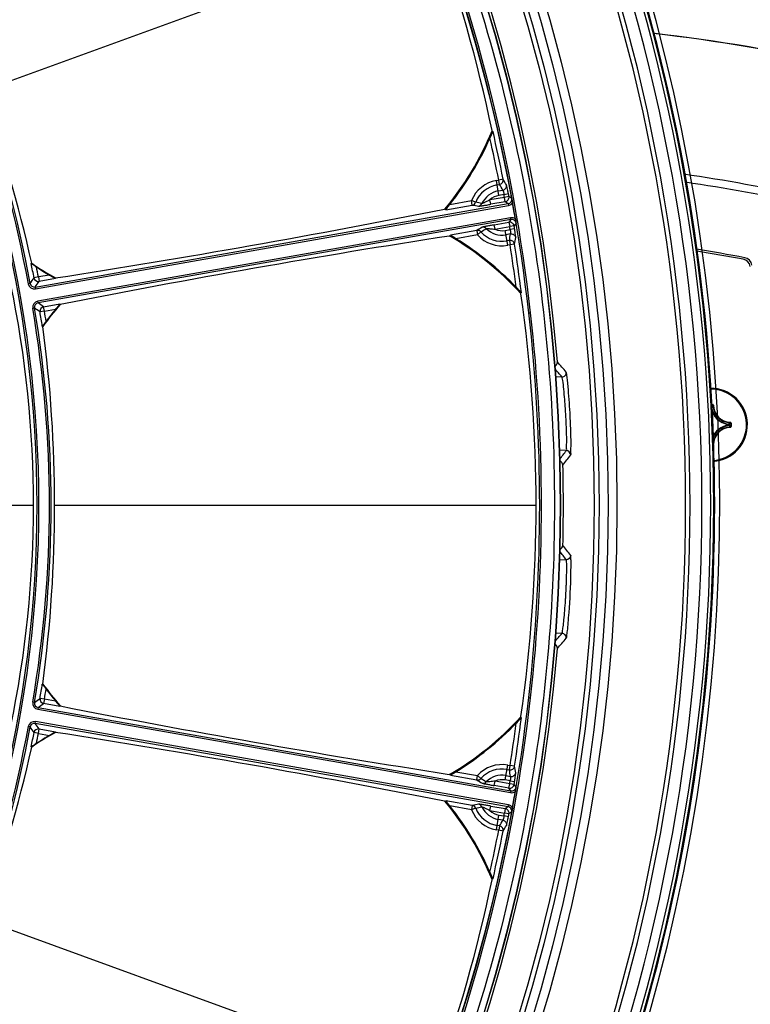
# Model space of a CAD drawing. Header units: millimetres. Extents: x 0 to 420, y -341 to 792.
# Tile 318 of 325: x 386 to 400, y 216 to 234. Entities that reach past the tile are written whole.
import ezdxf

# ---------------------------------------------------------------- set-up
doc = ezdxf.new("R2010")
doc.units = ezdxf.units.MM
doc.header["$LTSCALE"] = 23.1
doc.layers.get('0').update_dxf_attribs({"linetype": 'CONTINUOUS'})
doc.layers.add('AXES', color=7, linetype='CONTINUOUS')
doc.layers.add('DIM_PILOTEES', color=7, linetype='CONTINUOUS')
doc.styles.get("Standard").update_dxf_attribs({"font": 'txt', "width": 0.7})
doc.styles.add('TEXTSTYLE_4', font='txt')
doc.dimstyles.new('DIMSTYLE_3', dxfattribs={"dimtxt": 2.5, "dimasz": 3.5, "dimexe": 2, "dimexo": 0, "dimtad": 1, "dimdec": 0, "dimlfac": 5.882353, "dimdsep": 46, "dimtxsty": 'Standard', "dimblk": '_FILLED', "dimblk1": '_FILLED', "dimblk2": '_FILLED', "dimcen": 0.09, "dimazin": 2, "dimtp": 0.8, "dimtm": 0.8, "dimtfac": 1, "dimtdec": 0, "dimtofl": 0, "dimtmove": 0, "dimatfit": 3, "dimldrblk": '_FILLED', "dimfxl": 0, "dimtolj": 1, "dimarcsym": 0})
doc.dimstyles.new('DIMSTYLE_5', dxfattribs={"dimtxt": 2.5, "dimasz": 3.5, "dimexe": 2, "dimexo": 0, "dimtad": 1, "dimdec": 0, "dimlfac": 5.882353, "dimdsep": 46, "dimtxsty": 'Standard', "dimblk": '_FILLED', "dimblk1": '_FILLED', "dimblk2": '_FILLED', "dimcen": 0.09, "dimazin": 2, "dimtp": 0.8, "dimtm": 0.8, "dimtfac": 1, "dimtdec": 0, "dimtmove": 0, "dimatfit": 2, "dimldrblk": '_FILLED', "dimfxl": 0, "dimtolj": 1, "dimarcsym": 0})

# ---------------------------------------------------------------- blocks, each defined once
blk = doc.blocks.new('_FILLED')
at = {"color": 0, "linetype": 'ByBlock'}
blk.add_solid([(0, 0), (-1, 0.1429), (-1, -0.1429)], dxfattribs=at)
blk = doc.blocks.new('*D9')
at = {"layer": 'DIM_PILOTEES', "color": 2, "linetype": 'Continuous'}
for p, q in [((322.755, 216.718), (322.755, 271.478)), ((404.884, 216.276), (404.884, 271.478)), ((322.755, 269.478), (363.82, 269.478)), ((404.884, 269.478), (363.82, 269.478))]:
    blk.add_line(p, q, dxfattribs=at)
at = {"layer": 'DIM_PILOTEES', "color": 2, "linetype": 'Continuous', "xscale": 3.5, "yscale": 3.5, "zscale": 3.5, "rotation": 180}
blk.add_blockref('_FILLED', (322.755, 269.478), dxfattribs=at)
at = {"layer": 'DIM_PILOTEES', "color": 2, "linetype": 'Continuous', "xscale": 3.5, "yscale": 3.5, "zscale": 3.5}
blk.add_blockref('_FILLED', (404.884, 269.478), dxfattribs=at)
at = {"layer": 'DIM_PILOTEES', "color": 2, "linetype": 'Continuous', "insert": (363.82, 272.603), "char_height": 2.5, "width": 8.57143, "attachment_point": 2, "line_spacing_factor": 0.9}
blk.add_mtext('{\\ftxt;\\W0.0001;\\H0.0001;\\~}{\\ftxt;\\W2.2857142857;\\H2.5; }{\\ftxt;\\W0.0001;\\H0.0001;\\~}', dxfattribs=at)
blk = doc.blocks.new('*D10')
at = {"layer": 'DIM_PILOTEES', "color": 2, "linetype": 'Continuous'}
for p, q in [((363.805, 225.178), (394.111, 263.644)), ((385.898, 253.221), (363.805, 225.178)), ((341.711, 197.135), (363.805, 225.178))]:
    blk.add_line(p, q, dxfattribs=at)
at = {"layer": 'DIM_PILOTEES', "color": 2, "linetype": 'Continuous', "xscale": 3.5, "yscale": 3.5, "zscale": 3.5}
for p, rotation in [((385.898, 253.221), 51.7666965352), ((341.711, 197.135), 231.7666965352)]:
    blk.add_blockref('_FILLED', p, dxfattribs=dict(at, rotation=rotation))
at = {"layer": 'DIM_PILOTEES', "color": 2, "linetype": 'Continuous', "insert": (385.947, 258.331), "char_height": 2.5, "width": 13.83929, "attachment_point": 1, "rotation": 51.7667, "line_spacing_factor": 0.9, "style": 'TEXTSTYLE_4'}
blk.add_mtext('{\\ftxt;\\W0.0001;\\H0.0001;\\~}{\\ftxt;\\W1.3333333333;\\H2.5; }{\\ftxt;\\W0.0001;\\H0.0001;\\~}{\\ftxt;\\W0.0001;\\H0.0001;\\~}{\\ftxt;\\W2.3571428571;\\H2.5; }{\\ftxt;\\W0.0001;\\H0.0001;\\~}', dxfattribs=at)

msp = doc.modelspace()

# ---------------------------------------------------------------- linework, layer by layer
at = {"color": 7, "linetype": 'Continuous'}
for p, q in [((385.4555, 233.0581), (394.0679, 236.1927)), ((395.1757, 232.2928), (395.1902, 232.2915)), ((395.254, 231.3593), (395.2989, 231.3672)), ((395.304, 231.0759), (395.254, 231.3593)), ((395.3823, 231.3836), (395.2989, 231.3672)), ((395.3136, 231.2838), (395.2989, 231.3672)), ((395.2687, 231.2759), (395.3136, 231.2838)), ((395.2893, 231.1592), (395.3781, 231.1749)), ((394.37, 230.9032), (394.7815, 230.9758)), ((394.7963, 230.8921), (394.7815, 230.9758)), ((394.8601, 230.9442), (394.7815, 230.9758)), ((395.41, 231.0385), (395.131, 230.9893)), ((395.1458, 230.9056), (395.131, 230.9893)), ((395.4247, 230.9548), (395.1458, 230.9056)), ((395.3998, 231.0928), (395.304, 231.0759)), ((395.3998, 231.0928), (395.4833, 231.1084)), ((395.4935, 231.0539), (395.41, 231.0385)), ((395.4247, 230.9548), (395.41, 231.0385)), ((395.4773, 230.9182), (395.4247, 230.9548)), ((395.5461, 231.0173), (395.4935, 231.0539)), ((386.4772, 229.3313), (395.4773, 230.9182)), ((386.4831, 229.2978), (395.4832, 230.8848)), ((394.2855, 230.8161), (394.2682, 230.813)), ((394.2929, 230.8034), (394.2855, 230.8161)), ((394.2929, 230.8034), (394.7963, 230.8921)), ((395.4773, 230.9182), (395.4832, 230.8848)), ((395.5247, 230.6497), (386.5245, 229.0628)), ((395.5306, 230.6163), (386.5304, 229.0293)), ((395.2147, 230.5147), (395.4936, 230.5639)), ((395.5306, 230.6163), (395.4936, 230.5639)), ((395.4936, 230.5639), (395.5084, 230.4803)), ((395.5306, 230.6163), (395.5247, 230.6497)), ((394.8816, 230.4079), (394.3783, 230.3191)), ((394.8816, 230.4079), (394.8964, 230.3242)), ((394.9594, 230.3807), (394.8964, 230.3242)), ((395.2295, 230.4311), (395.2147, 230.5147)), ((395.2295, 230.4311), (395.5084, 230.4803)), ((395.4216, 230.4089), (395.5174, 230.4258)), ((395.4716, 230.1255), (395.4216, 230.4089)), ((395.5922, 230.4943), (395.5084, 230.4803)), ((395.6013, 230.4396), (395.5174, 230.4258)), ((395.6291, 230.5467), (395.5922, 230.4943)), ((394.3583, 230.3016), (394.3756, 230.3046)), ((394.3756, 230.3046), (394.3783, 230.3191)), ((394.8964, 230.3242), (394.4849, 230.2516)), ((395.5251, 230.3411), (395.4363, 230.3255)), ((395.5018, 230.2168), (395.4569, 230.2089)), ((395.5018, 230.2168), (395.5165, 230.1334)), ((395.5165, 230.1334), (395.4716, 230.1255)), ((395.6004, 230.1465), (395.5165, 230.1334)), ((386.4014, 229.7769), (386.4102, 229.7827)), ((386.5369, 229.522), (386.4533, 229.5065)), ((386.7506, 229.5597), (386.5369, 229.522)), ((386.5369, 229.522), (386.5516, 229.4384)), ((386.8626, 229.4932), (386.5516, 229.4384)), ((386.8622, 229.4937), (386.8626, 229.4932)), ((386.8643, 229.5034), (386.8626, 229.4932)), ((386.3788, 229.3998), (386.3454, 229.3937)), ((386.4772, 229.3313), (386.4831, 229.2978)), ((386.5304, 229.0293), (386.5245, 229.0628)), ((395.7305, 229.2276), (395.7173, 229.2215)), ((386.4614, 228.9313), (386.428, 228.9256)), ((386.6518, 228.8705), (386.568, 228.8565)), ((386.637, 228.9541), (386.948, 229.009)), ((386.6518, 228.8705), (386.637, 228.9541)), ((386.6518, 228.8705), (386.8655, 228.9081)), ((386.948, 229.009), (386.9531, 229)), ((395.8711, 228.8394), (395.9049, 228.8426)), ((386.6122, 228.5851), (386.6116, 228.5847)), ((386.6219, 228.5822), (386.6116, 228.5847)), ((396.503, 227.6197), (396.3737, 227.6152)), ((399.3681, 227.0981), (399.3681, 227.0896)), ((399.385, 227.0816), (399.3766, 227.0814)), ((399.6796, 226.7146), (399.6804, 226.7231)), ((399.6796, 226.7146), (399.6796, 226.701)), ((399.6796, 226.7146), (399.6881, 226.7146)), ((399.6796, 226.701), (399.6804, 226.6925)), ((399.6796, 226.701), (399.6881, 226.701)), ((399.6881, 226.7146), (399.6881, 226.701)), ((399.7084, 226.7582), (399.7082, 226.7497)), ((399.7084, 226.6574), (399.7082, 226.6659)), ((399.7165, 226.7413), (399.7165, 226.6743)), ((399.7249, 226.7413), (399.7165, 226.7413)), ((399.7249, 226.6743), (399.7165, 226.6743)), ((399.7249, 226.7413), (399.7249, 226.6743)), ((399.385, 226.334), (399.3766, 226.3342)), ((396.5866, 226.218), (396.4503, 226.2227)), ((377.5742, 225.1778), (386.4445, 225.1778)), ((386.8451, 225.1778), (396.0101, 225.1778)), ((396.5866, 224.1376), (396.4503, 224.1329)), ((396.503, 222.7359), (396.3737, 222.7404)), ((386.6116, 221.771), (386.6219, 221.7734)), ((386.4614, 221.4243), (386.428, 221.4301)), ((386.6518, 221.4852), (386.568, 221.4992)), ((386.6518, 221.4852), (386.637, 221.4015)), ((386.948, 221.3467), (386.637, 221.4015)), ((386.8655, 221.4475), (386.6518, 221.4852)), ((395.8715, 221.5166), (395.9053, 221.5133)), ((386.5304, 221.3263), (386.5245, 221.2929)), ((386.5245, 221.2929), (395.5247, 219.7059)), ((386.5304, 221.3263), (395.5306, 219.7393)), ((386.9478, 221.3473), (386.948, 221.3467)), ((386.9531, 221.3557), (386.948, 221.3467)), ((386.4772, 221.0243), (386.4831, 221.0578)), ((395.4773, 219.4374), (386.4772, 221.0243)), ((395.4832, 219.4708), (386.4831, 221.0578)), ((395.7173, 221.1342), (395.7305, 221.128)), ((386.3788, 220.9558), (386.3454, 220.9619)), ((386.5369, 220.8336), (386.4533, 220.8491)), ((386.5369, 220.8336), (386.5516, 220.9173)), ((386.5369, 220.8336), (386.7506, 220.7959)), ((386.5516, 220.9173), (386.8626, 220.8624)), ((386.8626, 220.8624), (386.8643, 220.8522)), ((386.4021, 220.5789), (386.4014, 220.5788)), ((386.4102, 220.5729), (386.4014, 220.5788)), ((394.4849, 220.104), (394.8964, 220.0314)), ((395.4216, 219.9467), (395.4716, 220.2301)), ((395.4569, 220.1468), (395.5018, 220.1388)), ((395.4716, 220.2301), (395.5165, 220.2222)), ((395.5018, 220.1388), (395.5165, 220.2222)), ((395.6004, 220.2091), (395.5165, 220.2222)), ((394.3756, 220.051), (394.3583, 220.054)), ((394.3783, 220.0365), (394.3756, 220.051)), ((394.3783, 220.0365), (394.8816, 219.9477)), ((394.8816, 219.9477), (394.8964, 220.0314)), ((394.9594, 219.9749), (394.8964, 220.0314)), ((395.2147, 219.8409), (395.2295, 219.9245)), ((395.5084, 219.8754), (395.2295, 219.9245)), ((395.5174, 219.9298), (395.4216, 219.9467)), ((395.4363, 220.0301), (395.5251, 220.0145)), ((395.4936, 219.7917), (395.5084, 219.8754)), ((395.5922, 219.8613), (395.5084, 219.8754)), ((395.5174, 219.9298), (395.6013, 219.916)), ((395.4936, 219.7917), (395.2147, 219.8409)), ((395.5306, 219.7393), (395.4936, 219.7917)), ((395.5306, 219.7393), (395.5247, 219.7059)), ((395.6291, 219.8089), (395.5922, 219.8613)), ((394.2682, 219.5426), (394.2855, 219.5395)), ((394.2855, 219.5395), (394.2929, 219.5523)), ((394.7963, 219.4635), (394.2929, 219.5523)), ((394.7815, 219.3798), (394.37, 219.4524)), ((394.7963, 219.4635), (394.7815, 219.3798)), ((394.8601, 219.4114), (394.7815, 219.3798)), ((395.131, 219.3663), (395.1458, 219.45)), ((395.131, 219.3663), (395.41, 219.3172)), ((395.1458, 219.45), (395.4247, 219.4008)), ((395.4247, 219.4008), (395.41, 219.3172)), ((395.4935, 219.3017), (395.41, 219.3172)), ((395.4773, 219.4374), (395.4247, 219.4008)), ((395.4773, 219.4374), (395.4832, 219.4708)), ((395.5461, 219.3383), (395.4935, 219.3017)), ((395.254, 218.9964), (395.304, 219.2798)), ((395.3781, 219.1807), (395.2893, 219.1964)), ((395.304, 219.2798), (395.3998, 219.2629)), ((395.4833, 219.2472), (395.3998, 219.2629)), ((395.2989, 218.9884), (395.254, 218.9964)), ((395.3136, 219.0718), (395.2687, 219.0797)), ((395.3136, 219.0718), (395.2989, 218.9884)), ((395.3823, 218.9721), (395.2989, 218.9884)), ((395.1902, 218.0641), (395.1757, 218.0628)), ((385.4555, 217.2975), (394.0679, 214.1629))]:
    msp.add_line(p, q, dxfattribs=at)
for radius in [33.745, 33.575, 33.405, 33.3124, 32.6694, 32.6636]:
    msp.add_circle((363.8046, 225.1778), radius, dxfattribs=at)
for centre, radius, start, end in [((363.8046, 225.1778), 32.725, 4.77875, 171.54338), ((363.8046, 225.1778), 32.2752, 10.42227, 29.57773), ((363.8046, 225.1778), 35.5875, 335.35938, 24.64062), ((363.8046, 225.1778), 35.5904, 335.36063, 24.63937), ((367.725, 226.6047), 28.0335, 11.74685, 28.25315), ((363.9263, 225.1778), 34.9302, 337.91083, 22.08917), ((363.937, 225.1778), 35.0045, 337.90688, 22.09316), ((363.95, 225.1778), 35.2156, 338.04619, 21.95385), ((363.9279, 225.1778), 35.4076, 338.05523, 21.94477), ((363.6571, 225.18), 32.4212, 6.48083, 21.88537), ((363.6669, 225.1798), 32.4454, 6.48167, 21.88887), ((364.4946, 225.4289), 22.2076, 10.28428, 29.71572), ((364.4946, 225.4289), 22.2416, 10.28428, 29.71572), ((360.9526, 224.1398), 26.0755, 12.49809, 27.50191), ((363.8046, 225.1778), 35.6047, 343.07562, 16.92438), ((363.8046, 225.1778), 35.605, 343.07562, 16.92438), ((394.4046, 200.6132), 33.7658, 77.21521, 83.48911), ((394.4046, 200.6132), 33.7637, 77.21521, 83.48321), ((389.6838, 234.597), 5.95, 320.49909, 337.35011), ((389.6838, 234.597), 5.9558, 320.59183, 337.23876), ((363.8046, 225.1778), 32.1678, 12.77855, 12.81359), ((363.8046, 225.1778), 32.1816, 11.11827, 12.77068), ((389.6838, 234.597), 5.967, 321.75389, 335.92991), ((363.8046, 225.1778), 32.0967, 11.11827, 12.57054), ((395.3628, 230.7424), 0.6264, 100, 158.12187), ((362.0344, 211.5843), 38.7826, 30.51102, 30.69843), ((394.4046, 200.6132), 31.1781, 77.4776, 81.85133), ((394.4046, 200.6132), 31.0326, 77.4776, 81.75969), ((395.3628, 230.7424), 0.5417, 100, 158.12187), ((395.3628, 230.7424), 0.4233, 100, 155.42459), ((362.0624, 211.5043), 38.6894, 30.55888, 30.7463), ((394.7812, 230.9757), 0.0849, 280.20528, 338.2588), ((392.2506, 218.7607), 12.4599, 77.3565, 77.91084), ((395.3628, 230.7424), 0.3386, 100, 133.18644), ((363.8046, 225.1778), 32.1441, 10.50516, 10.60362), ((395.4098, 231.0385), 0.0851, 280.06906, 10.43599), ((395.4627, 231.0019), 0.0849, 279.95929, 10.46493), ((363.8046, 225.1778), 32.2291, 10.50516, 10.60362), ((363.8046, 225.1778), 32.2749, 10.27772, 10.42227), ((363.8046, 225.1778), 32.2749, 9.72264, 10.27736), ((363.8046, 225.1778), 22.7074, 345.60357, 14.39643), ((363.8046, 225.1778), 22.7425, 345.60357, 14.39643), ((358.2995, 412.5754), 185.2871, 278.868392, 281.193557), ((399.9571, 258.3563), 27.9449, 259.35764, 259.60647), ((394.9005, 230.9535), 0.0849, 280.20349, 335.58312), ((395.5083, 230.4801), 0.0851, 9.56401, 99.93094), ((395.5454, 230.5326), 0.1189, 53.60499, 100.00932), ((395.5454, 230.5327), 0.0849, 9.53115, 100.04443), ((363.8046, 225.1778), 32.2749, 9.57773, 9.72229), ((409.1237, 206.3664), 27.9433, 120.39352, 120.64236), ((394.8961, 230.3242), 0.0849, 41.7412, 99.79473), ((388.3401, 240.9372), 12.4601, 302.08916, 302.64349), ((395.3628, 230.7424), 0.5417, 221.87813, 280), ((395.0006, 230.3859), 0.0849, 44.41689, 99.79651), ((395.3628, 230.7424), 0.4233, 224.57541, 280), ((395.3628, 230.7424), 0.3386, 246.81356, 280), ((363.8046, 225.1778), 32.1441, 9.39638, 9.49484), ((363.8046, 225.1778), 32.2291, 9.39638, 9.49484), ((422.7252, 47.1988), 185.2871, 98.806443, 101.131608), ((391.3446, 225.1778), 5.95, 42.64989, 59.50091), ((391.3446, 225.1778), 5.9558, 42.76124, 59.40817), ((391.3446, 225.1778), 5.967, 44.07009, 58.24611), ((395.3628, 230.7424), 0.6264, 221.87813, 280), ((357.4909, 237.4308), 38.6894, 349.2537, 349.44112), ((357.4919, 237.3461), 38.7826, 349.30157, 349.48898), ((363.8046, 225.1778), 32.0967, 7.42946, 8.88173), ((363.8046, 225.1778), 32.1816, 7.22932, 8.88173), ((394.4046, 200.6132), 29.8022, 79.21484, 81.00717), ((394.4046, 200.6132), 29.7682, 79.26081, 80.98923), ((399.9199, 229.693), 0.17, 9.33303, 79.26081), ((399.9496, 229.722), 0.17, 9.34264, 79.21484), ((364.4946, 225.4289), 22.3341, 10.51962, 11.22583), ((389.6838, 234.597), 5.8219, 235.7858, 241.03449), ((364.4946, 225.4289), 22.4191, 10.51962, 11.01914), ((389.6838, 234.597), 5.8291, 236.89797, 239.78852), ((334.6377, 265.5849), 63.1388, 325.032981, 325.151107), ((386.5369, 229.5221), 0.0851, 190.58703, 279.93259), ((334.3684, 265.6258), 63.5029, 325.142199, 325.259869), ((365.8124, 225.1778), 20.6321, 348.18761, 11.81239), ((386.4624, 229.4149), 0.1189, 190.27528, 280.009), ((386.4624, 229.4149), 0.0849, 190.24355, 280.04072), ((386.5452, 228.9456), 0.1189, 99.991, 189.72473), ((363.8046, 225.1778), 32.1678, 7.18641, 7.22145), ((367.9766, 225.1778), 28.0335, 351.74685, 8.25315), ((364.5389, 225.1778), 22.2076, 350.28428, 9.71572), ((386.5451, 228.9457), 0.0849, 99.95927, 189.75645), ((350.2168, 177.2319), 63.1388, 54.848893, 54.967019), ((364.5389, 225.1778), 22.2416, 350.28428, 9.71572), ((349.9777, 177.1013), 63.5029, 54.740131, 54.857801), ((386.6519, 228.8704), 0.0851, 100.06741, 189.41297), ((391.3446, 225.1778), 5.8219, 138.96551, 144.2142), ((364.5389, 225.1778), 22.4191, 8.98086, 9.48038), ((391.3446, 225.1778), 5.8291, 140.21148, 143.10203), ((364.5389, 225.1778), 22.3341, 8.77417, 9.48038), ((363.6436, 225.1778), 32.4353, 353.51875, 6.48125), ((363.6543, 225.1778), 32.4585, 353.51729, 6.48271), ((360.7696, 225.1778), 26.0755, 352.49809, 7.50191), ((347.0699, 184.4065), 65.6583, 41.159203, 41.337775), ((346.9906, 184.4656), 65.8009, 41.08812, 41.311355), ((396.5, 227.7047), 0.085, 272.04448, 4.36245), ((387.1376, 226.414), 9.4499, 4.71023, 5.90277), ((399.3346, 226.7078), 0.697, 273.63138, 90.59806), ((385.0364, 226.2392), 11.5583, 3.87051, 4.71847), ((384.3305, 226.1901), 12.2659, 3.42602, 3.87694), ((400.1211, 226.3564), 1.051, 135.76099, 137.88337), ((399.7171, 227.0903), 0.3775, 185.70546, 264.2947), ((400.0936, 226.3659), 1.0129, 135.06013, 137.2384), ((399.7171, 227.0903), 0.3691, 185.70588, 264.29412), ((399.7171, 227.0903), 0.3407, 181.50107, 268.49892), ((399.7171, 227.0903), 0.3322, 181.50113, 268.49887), ((384.3491, 226.1905), 12.2473, 2.94993, 3.42916), ((384.772, 226.2124), 11.8238, 2.43245, 2.94949), ((399.7171, 226.3253), 0.3775, 95.7054, 159.98302), ((399.7171, 226.3253), 0.3691, 95.70588, 163.50645), ((399.7171, 226.3253), 0.3407, 91.50108, 178.49892), ((399.7171, 226.3253), 0.3322, 91.50113, 178.49887), ((398.9928, 227.4667), 1.0128, 312.76151, 314.93996), ((398.9928, 225.9489), 1.0128, 45.06004, 47.23849), ((398.9832, 227.4943), 1.051, 312.11664, 314.239), ((398.9832, 225.9214), 1.051, 45.761, 47.88336), ((399.708, 226.7413), 0.0169, 359.94602, 88.51498), ((399.708, 226.6743), 0.0169, 271.4969, 0.04933), ((343.8858, 266.4136), 66.2801, 322.488502, 322.666695), ((343.7861, 266.364), 66.4445, 322.52917, 322.739215), ((363.8046, 225.1778), 32.725, 358.66199, 1.33801), ((343.7861, 183.9916), 66.4445, 37.260785, 37.47083), ((343.8858, 183.942), 66.2801, 37.333305, 37.511492), ((382.2178, 224.1991), 14.4593, 355.76862, 358.75872), ((384.5923, 224.1519), 12.0038, 356.70966, 357.52859), ((384.2911, 224.1684), 12.3054, 356.27351, 356.71337), ((384.9222, 224.1252), 11.6729, 355.30556, 356.28381), ((347.0699, 265.9491), 65.6583, 318.662223, 318.840797), ((396.5, 222.6509), 0.085, 355.63755, 87.95557), ((346.9906, 265.8901), 65.8009, 318.688645, 318.91188), ((363.8046, 225.1778), 32.725, 188.45598, 355.22125), ((364.5389, 225.1778), 22.3341, 350.51962, 351.22583), ((391.3446, 225.1778), 5.8219, 215.7858, 221.03449), ((364.5389, 225.1778), 22.4191, 350.51962, 351.01914), ((391.3446, 225.1778), 5.8291, 216.89797, 219.78852), ((386.5452, 221.41), 0.1189, 170.27528, 260.009), ((386.5451, 221.4099), 0.0849, 170.24355, 260.04072), ((350.2168, 273.1237), 63.1388, 305.032981, 305.151107), ((349.9777, 273.2543), 63.5029, 305.142199, 305.259869), ((386.6519, 221.4852), 0.0851, 170.58703, 259.93259), ((363.6571, 225.1756), 32.4212, 338.11463, 353.51917), ((363.6669, 225.1758), 32.4454, 338.11113, 353.51834), ((422.7252, 403.1568), 185.2871, 258.868392, 261.193557), ((386.4624, 220.9407), 0.1189, 79.991, 169.72473), ((386.4624, 220.9407), 0.0849, 79.95927, 169.75645), ((334.3684, 184.7298), 63.5029, 34.740131, 34.857801), ((391.3446, 225.1778), 5.95, 300.49909, 317.35011), ((391.3446, 225.1778), 5.9558, 300.59183, 317.23876), ((391.3446, 225.1778), 5.967, 301.75389, 315.92991), ((363.8046, 225.1778), 32.0967, 351.11827, 352.57054), ((363.8046, 225.1778), 32.1816, 351.11827, 352.77068), ((363.8046, 225.1778), 32.1678, 352.77855, 352.81359), ((364.4946, 224.9267), 22.2076, 330.28428, 349.71572), ((364.4946, 224.9267), 22.2416, 330.28428, 349.71572), ((334.6377, 184.7707), 63.1388, 34.848893, 34.967019), ((364.4946, 224.9267), 22.3341, 348.77417, 349.48038), ((389.6838, 215.7586), 5.8219, 118.96551, 124.2142), ((386.5369, 220.8335), 0.0851, 80.06741, 169.41297), ((364.4946, 224.9267), 22.4191, 348.98086, 349.48038), ((358.2995, 37.7802), 185.2871, 78.806443, 81.131608), ((389.6838, 215.7586), 5.8291, 120.21148, 123.10203), ((360.9526, 226.2159), 26.0755, 332.49809, 347.50191), ((395.3628, 219.6133), 0.6264, 80, 138.12187), ((395.3628, 219.6133), 0.5417, 80, 138.12187), ((357.4909, 212.9248), 38.6894, 10.55888, 10.7463), ((357.4919, 213.0095), 38.7826, 10.51102, 10.69843), ((394.8961, 220.0314), 0.0849, 260.20528, 318.2588), ((409.1245, 243.9906), 27.9449, 239.35764, 239.60647), ((388.3403, 209.4186), 12.4599, 57.3565, 57.91084), ((395.0006, 219.9698), 0.0849, 260.20349, 315.58312), ((395.3628, 219.6133), 0.4233, 80, 135.42459), ((395.3628, 219.6133), 0.3386, 80, 113.18644), ((363.8046, 225.1778), 32.1441, 350.50516, 350.60362), ((363.8046, 225.1778), 32.2291, 350.50516, 350.60362), ((395.5083, 219.8755), 0.0851, 260.06906, 350.43599), ((395.5454, 219.8229), 0.0849, 259.95929, 350.46493), ((363.8046, 225.1778), 32.2749, 349.72264, 350.27736), ((363.8046, 225.1778), 32.2749, 350.27772, 350.42227), ((389.6838, 215.7586), 5.95, 22.64989, 39.50091), ((389.6838, 215.7586), 5.9558, 22.76124, 39.40817), ((363.8046, 225.1778), 32.2752, 330.42227, 349.57773), ((389.6838, 215.7586), 5.967, 24.07009, 38.24611), ((395.3628, 219.6133), 0.6264, 201.87813, 260), ((399.9568, 192.0009), 27.9433, 100.39352, 100.64236), ((394.7812, 219.3799), 0.0849, 21.7412, 79.79473), ((392.2505, 231.5952), 12.4601, 282.08916, 282.64349), ((395.3628, 219.6133), 0.5417, 201.87813, 260), ((394.9005, 219.4021), 0.0849, 24.41689, 79.79651), ((395.3628, 219.6133), 0.4233, 204.57541, 260), ((395.3628, 219.6133), 0.3386, 226.81356, 260), ((363.8046, 225.1778), 32.1441, 349.39638, 349.49484), ((395.4098, 219.3171), 0.0851, 349.56401, 79.93094), ((395.4627, 219.3538), 0.0849, 349.53233, 80.04354), ((395.4626, 219.3538), 0.1189, 33.59424, 80.01877), ((363.8046, 225.1778), 32.2749, 349.57773, 349.72229), ((362.0624, 238.8513), 38.6894, 329.2537, 329.44112), ((363.8046, 225.1778), 32.2291, 349.39638, 349.49484), ((363.8046, 225.1778), 32.0967, 347.42946, 348.88173), ((363.8046, 225.1778), 32.1816, 347.22932, 348.88173), ((362.0344, 238.7713), 38.7826, 329.30157, 329.48898), ((367.725, 223.7509), 28.0335, 331.74685, 348.25315), ((363.8046, 225.1778), 32.1678, 347.18641, 347.22145)]:
    msp.add_arc(centre, radius, start, end, dxfattribs=at)
for points, knots in [([(394.0161, 237.2757), (394.7861, 235.3624), (395.9634, 231.3765), (396.5578, 225.1778), (395.9634, 218.9791), (394.7861, 214.9932), (394.0161, 213.0799)], [0, 0, 0, 0, 0.2499008, 0.5, 0.7500992, 1, 1, 1, 1]), ([(395.1319, 232.1634), (395.1379, 232.1768), (395.1469, 232.1969), (395.1586, 232.2232), (395.167, 232.2421), (395.1748, 232.2595), (395.1807, 232.2728), (395.185, 232.2816), (395.1872, 232.2868), (395.1891, 232.2893), (395.1897, 232.2916), (395.1902, 232.2915)], [0, 0, 0, 0, 0.3140907, 0.4672541, 0.6148361, 0.7528314, 0.8738812, 0.9240125, 0.9637946, 0.9900372, 1, 1, 1, 1]), ([(395.3136, 231.2838), (395.3352, 231.2876), (395.3768, 231.3138), (395.3864, 231.3621), (395.3823, 231.3836)], [0, 0, 0, 0, 0.5005905, 1, 1, 1, 1]), ([(395.3781, 231.1749), (395.3996, 231.1788), (395.4412, 231.2048), (395.4509, 231.253), (395.4469, 231.2744)], [0, 0, 0, 0, 0.5005894, 1, 1, 1, 1]), ([(395.3781, 231.1749), (395.3802, 231.1729), (395.3825, 231.1633), (395.3881, 231.1466), (395.3938, 231.1215), (395.3978, 231.1028), (395.3998, 231.0928)], [0, 0, 0, 0, 0.1021922, 0.3241801, 0.6374135, 1, 1, 1, 1]), ([(395.4833, 231.1084), (395.4796, 231.1286), (395.4721, 231.1662), (395.4622, 231.2164), (395.453, 231.251), (395.4497, 231.2695), (395.4469, 231.2744)], [0, 0, 0, 0, 0.3630836, 0.6770918, 0.8994573, 1, 1, 1, 1]), ([(395.131, 230.9893), (395.1158, 230.9821), (395.0857, 230.9674), (395.0487, 230.949), (395.0202, 230.9357), (395.0017, 230.9271), (394.9878, 230.9221), (394.9804, 230.9183), (394.9778, 230.9184)], [0, 0, 0, 0, 0.2995222, 0.5940942, 0.7335824, 0.8587571, 0.9547258, 1, 1, 1, 1]), ([(395.5461, 231.0173), (395.5475, 231.01), (395.5526, 230.983), (395.558, 230.9562), (395.5619, 230.9365)], [0, 0, 0, 0, 0.2700145, 1, 1, 1, 1]), ([(394.2929, 230.8034), (394.2927, 230.8037), (394.2939, 230.805), (394.2951, 230.8073), (394.2979, 230.8109), (394.3028, 230.8176), (394.3106, 230.8276), (394.321, 230.841), (394.3326, 230.8557), (394.349, 230.8766), (394.3615, 230.8925), (394.37, 230.9032)], [0, 0, 0, 0, 0.00897, 0.0322635, 0.0683317, 0.1149435, 0.2314669, 0.3685869, 0.5181488, 0.6752107, 1, 1, 1, 1]), ([(394.9156, 230.87), (394.9184, 230.8695), (394.9274, 230.8708), (394.9446, 230.8725), (394.9696, 230.8762), (395.0123, 230.8827), (395.0717, 230.8927), (395.1206, 230.9012), (395.1458, 230.9056)], [0, 0, 0, 0, 0.0366428, 0.1142533, 0.2251857, 0.3602695, 0.6706805, 1, 1, 1, 1]), ([(395.6163, 230.628), (395.6173, 230.6218), (395.6214, 230.5946), (395.6256, 230.5675), (395.6291, 230.5467)], [0, 0, 0, 0, 0.230833, 1, 1, 1, 1]), ([(395.2147, 230.5147), (395.1895, 230.5103), (395.1406, 230.5016), (395.0814, 230.4906), (395.0391, 230.4821), (395.0143, 230.4771), (394.9975, 230.4727), (394.9887, 230.4709), (394.9862, 230.4695)], [0, 0, 0, 0, 0.3293194, 0.6397303, 0.7748141, 0.8857466, 0.9633572, 1, 1, 1, 1]), ([(395.0613, 230.4453), (395.0636, 230.4462), (395.0719, 230.4452), (395.0867, 230.4453), (395.107, 230.4435), (395.1383, 230.4408), (395.1794, 230.4361), (395.2127, 230.4326), (395.2295, 230.4311)], [0, 0, 0, 0, 0.0452742, 0.1412431, 0.2664178, 0.405906, 0.7004779, 1, 1, 1, 1]), ([(395.5174, 230.4258), (395.519, 230.4156), (395.5216, 230.3967), (395.5249, 230.3711), (395.5253, 230.3535), (395.5265, 230.3437), (395.5251, 230.3411)], [0, 0, 0, 0, 0.3625865, 0.6758199, 0.8978077, 1, 1, 1, 1]), ([(395.6237, 230.2712), (395.6248, 230.2768), (395.6216, 230.2953), (395.6184, 230.3309), (395.6105, 230.3815), (395.6046, 230.4193), (395.6013, 230.4396)], [0, 0, 0, 0, 0.1005427, 0.3229082, 0.6369164, 1, 1, 1, 1]), ([(394.4849, 230.2516), (394.4733, 230.2588), (394.456, 230.2695), (394.4335, 230.2835), (394.4176, 230.2934), (394.4032, 230.3024), (394.3925, 230.3091), (394.3856, 230.3137), (394.3817, 230.3162), (394.3798, 230.3179), (394.3782, 230.3187), (394.3783, 230.3191)], [0, 0, 0, 0, 0.3247888, 0.4818504, 0.6314121, 0.768532, 0.8850555, 0.9316672, 0.9677361, 0.9910297, 1, 1, 1, 1]), ([(395.6004, 230.1465), (395.597, 230.1681), (395.5714, 230.2102), (395.5233, 230.2205), (395.5018, 230.2168)], [0, 0, 0, 0, 0.4994095, 1, 1, 1, 1]), ([(395.5251, 230.3411), (395.5467, 230.3449), (395.5946, 230.3346), (395.6202, 230.2927), (395.6237, 230.2712)], [0, 0, 0, 0, 0.5005894, 1, 1, 1, 1]), ([(386.4014, 229.7769), (386.4019, 229.7772), (386.404, 229.7754), (386.4076, 229.774), (386.4134, 229.7701), (386.4178, 229.7674), (386.4203, 229.7659)], [0, 0, 0, 0, 0.0787914, 0.2849854, 0.5998069, 1, 1, 1, 1]), ([(386.4203, 229.7659), (386.4261, 229.7622), (386.4529, 229.745), (386.4795, 229.7277), (386.5003, 229.714)], [0, 0, 0, 0, 0.2165096, 1, 1, 1, 1]), ([(386.7506, 229.5597), (386.7732, 229.5466), (386.8055, 229.5283), (386.8422, 229.5057), (386.8575, 229.4977), (386.8622, 229.4937)], [0, 0, 0, 0, 0.6039261, 0.8575687, 1, 1, 1, 1]), ([(395.7305, 229.2276), (395.73, 229.2274), (395.7286, 229.2293), (395.7261, 229.231), (395.7221, 229.2352), (395.7152, 229.242), (395.705, 229.2525), (395.6917, 229.2661), (395.6774, 229.281), (395.6574, 229.3017), (395.6421, 229.3175), (395.6319, 229.3281)], [0, 0, 0, 0, 0.0099628, 0.0362054, 0.0759875, 0.1261188, 0.2471686, 0.3851639, 0.5327459, 0.6859093, 1, 1, 1, 1]), ([(386.9365, 228.9936), (386.9314, 228.9874), (386.9079, 228.9589), (386.8841, 228.9305), (386.8655, 228.9081)], [0, 0, 0, 0, 0.2155833, 1, 1, 1, 1]), ([(386.948, 229.009), (386.9483, 229.0085), (386.9464, 229.0068), (386.9449, 229.0039), (386.9408, 228.9991), (386.9381, 228.9956), (386.9365, 228.9936)], [0, 0, 0, 0, 0.0789014, 0.2861855, 0.6013724, 1, 1, 1, 1]), ([(386.6831, 228.6775), (386.6687, 228.6584), (386.6488, 228.6313), (386.6248, 228.6009), (386.6161, 228.5886), (386.6122, 228.5851)], [0, 0, 0, 0, 0.6162137, 0.8648545, 1, 1, 1, 1]), ([(396.5373, 227.3858), (396.5315, 227.4419), (396.526, 227.5159), (396.5093, 227.5903), (396.5077, 227.615), (396.503, 227.6197)], [0, 0, 0, 0, 0.7151657, 0.9157568, 1, 1, 1, 1]), ([(396.6249, 227.3837), (396.6211, 227.4279), (396.6131, 227.5058), (396.6045, 227.6078), (396.5914, 227.6698), (396.5908, 227.7043), (396.5847, 227.7112)], [0, 0, 0, 0, 0.4037614, 0.7147991, 0.9169559, 1, 1, 1, 1]), ([(396.6671, 226.6928), (396.6649, 226.7523), (396.6547, 226.9828), (396.6397, 227.2131), (396.6249, 227.3837)], [0, 0, 0, 0, 0.257823, 1, 1, 1, 1]), ([(399.385, 227.0816), (399.3849, 227.0859), (399.3812, 227.0946), (399.3724, 227.0981), (399.3681, 227.0981)], [0, 0, 0, 0, 0.4999908, 1, 1, 1, 1]), ([(399.3681, 227.0896), (399.3702, 227.0896), (399.3747, 227.0879), (399.3765, 227.0835), (399.3766, 227.0814)], [0, 0, 0, 0, 0.5000089, 1, 1, 1, 1]), ([(396.5866, 226.218), (396.5955, 226.2284), (396.5867, 226.2832), (396.5977, 226.3781), (396.5905, 226.5329), (396.588, 226.6493), (396.5852, 226.7142)], [0, 0, 0, 0, 0.0825558, 0.2915147, 0.6074562, 1, 1, 1, 1]), ([(396.6685, 226.1355), (396.6778, 226.1478), (396.6683, 226.2083), (396.6799, 226.3159), (396.6723, 226.4892), (396.6699, 226.62), (396.6671, 226.6928)], [0, 0, 0, 0, 0.0826155, 0.2918183, 0.6077924, 1, 1, 1, 1]), ([(399.6804, 226.7231), (399.6825, 226.7229), (399.6865, 226.7209), (399.6881, 226.7167), (399.6881, 226.7146)], [0, 0, 0, 0, 0.5000561, 1, 1, 1, 1]), ([(399.6881, 226.701), (399.6881, 226.6989), (399.6865, 226.6948), (399.6825, 226.6928), (399.6804, 226.6925)], [0, 0, 0, 0, 0.4999439, 1, 1, 1, 1]), ([(399.7082, 226.7497), (399.7103, 226.7497), (399.7148, 226.7479), (399.7165, 226.7434), (399.7165, 226.7413)], [0, 0, 0, 0, 0.500008, 1, 1, 1, 1]), ([(399.7165, 226.6743), (399.7165, 226.6722), (399.7148, 226.6677), (399.7103, 226.6659), (399.7082, 226.6659)], [0, 0, 0, 0, 0.5000088, 1, 1, 1, 1]), ([(396.6737, 223.8858), (396.6746, 223.931), (396.675, 224.0104), (396.6774, 224.1144), (396.6705, 224.1778), (396.6741, 224.2128), (396.6685, 224.2201)], [0, 0, 0, 0, 0.4049532, 0.7165159, 0.9182276, 1, 1, 1, 1]), ([(396.5928, 223.8949), (396.5934, 223.9279), (396.5933, 223.9857), (396.5945, 224.0613), (396.5891, 224.1069), (396.5909, 224.1326), (396.5866, 224.1376)], [0, 0, 0, 0, 0.4074225, 0.7175353, 0.917536, 1, 1, 1, 1]), ([(396.5849, 223.6343), (396.5859, 223.6578), (396.5894, 223.7446), (396.5918, 223.8315), (396.5928, 223.8949)], [0, 0, 0, 0, 0.2704913, 1, 1, 1, 1]), ([(396.503, 222.7359), (396.5115, 222.7446), (396.511, 222.7922), (396.5299, 222.8746), (396.5408, 223.0101), (396.5511, 223.1124), (396.5559, 223.1699)], [0, 0, 0, 0, 0.08334, 0.2904162, 0.6045485, 1, 1, 1, 1]), ([(396.5847, 222.6444), (396.5937, 222.6547), (396.5923, 222.7074), (396.6119, 222.8007), (396.6225, 222.9526), (396.633, 223.0677), (396.6377, 223.1322)], [0, 0, 0, 0, 0.0830827, 0.2902557, 0.6045472, 1, 1, 1, 1]), ([(386.6116, 221.771), (386.612, 221.771), (386.613, 221.7695), (386.6164, 221.7664), (386.6193, 221.7623), (386.6215, 221.7594)], [0, 0, 0, 0, 0.0781758, 0.2798574, 1, 1, 1, 1]), ([(386.6215, 221.7594), (386.6259, 221.7539), (386.6465, 221.7269), (386.6669, 221.6997), (386.6831, 221.6781)], [0, 0, 0, 0, 0.2059019, 1, 1, 1, 1]), ([(386.8655, 221.4475), (386.8822, 221.4274), (386.9064, 221.3992), (386.9331, 221.3654), (386.9448, 221.3526), (386.9478, 221.3473)], [0, 0, 0, 0, 0.6039261, 0.8575687, 1, 1, 1, 1]), ([(395.6319, 221.0275), (395.6421, 221.0381), (395.6574, 221.0539), (395.6774, 221.0747), (395.6917, 221.0895), (395.705, 221.1032), (395.7152, 221.1136), (395.7221, 221.1205), (395.7261, 221.1246), (395.7286, 221.1263), (395.73, 221.1282), (395.7305, 221.128)], [0, 0, 0, 0, 0.3140907, 0.4672541, 0.6148361, 0.7528314, 0.8738812, 0.9240125, 0.9637946, 0.9900372, 1, 1, 1, 1]), ([(386.8515, 220.8549), (386.8446, 220.8508), (386.8111, 220.831), (386.7774, 220.8115), (386.7506, 220.7959)], [0, 0, 0, 0, 0.2060132, 1, 1, 1, 1]), ([(386.8626, 220.8624), (386.8627, 220.8621), (386.8612, 220.8613), (386.8582, 220.8587), (386.8542, 220.8566), (386.8515, 220.8549)], [0, 0, 0, 0, 0.0780012, 0.2804304, 1, 1, 1, 1]), ([(386.5003, 220.6416), (386.4803, 220.6285), (386.4523, 220.6098), (386.4193, 220.5895), (386.407, 220.581), (386.4021, 220.5789)], [0, 0, 0, 0, 0.6162137, 0.8648545, 1, 1, 1, 1]), ([(394.3783, 220.0365), (394.3782, 220.0369), (394.3798, 220.0377), (394.3817, 220.0394), (394.3856, 220.0419), (394.3925, 220.0465), (394.4032, 220.0533), (394.4176, 220.0623), (394.4335, 220.0721), (394.456, 220.0861), (394.4733, 220.0968), (394.4849, 220.104)], [0, 0, 0, 0, 0.00897, 0.0322635, 0.0683317, 0.1149435, 0.2314669, 0.3685869, 0.5181488, 0.6752107, 1, 1, 1, 1]), ([(395.5018, 220.1388), (395.5233, 220.1351), (395.5714, 220.1455), (395.597, 220.1875), (395.6004, 220.2091)], [0, 0, 0, 0, 0.5005905, 1, 1, 1, 1]), ([(395.5251, 220.0145), (395.5467, 220.0107), (395.5946, 220.021), (395.6202, 220.0629), (395.6237, 220.0844)], [0, 0, 0, 0, 0.5005894, 1, 1, 1, 1]), ([(395.6013, 219.916), (395.6046, 219.9363), (395.6105, 219.9742), (395.6184, 220.0247), (395.6216, 220.0603), (395.6248, 220.0788), (395.6237, 220.0844)], [0, 0, 0, 0, 0.3630836, 0.6770918, 0.8994573, 1, 1, 1, 1]), ([(394.9862, 219.8861), (394.9887, 219.8847), (394.9975, 219.8829), (395.0143, 219.8785), (395.0391, 219.8736), (395.0814, 219.865), (395.1406, 219.8541), (395.1895, 219.8453), (395.2147, 219.8409)], [0, 0, 0, 0, 0.0366428, 0.1142533, 0.2251857, 0.3602695, 0.6706805, 1, 1, 1, 1]), ([(395.2295, 219.9245), (395.2127, 219.923), (395.1794, 219.9195), (395.1383, 219.9149), (395.107, 219.9121), (395.0867, 219.9103), (395.0719, 219.9104), (395.0636, 219.9094), (395.0613, 219.9104)], [0, 0, 0, 0, 0.2995222, 0.5940942, 0.7335824, 0.8587571, 0.9547258, 1, 1, 1, 1]), ([(395.5251, 220.0145), (395.5265, 220.0119), (395.5253, 220.0021), (395.5249, 219.9845), (395.5216, 219.959), (395.519, 219.94), (395.5174, 219.9298)], [0, 0, 0, 0, 0.1021922, 0.3241801, 0.6374135, 1, 1, 1, 1]), ([(395.6291, 219.8089), (395.6279, 219.8016), (395.6234, 219.7745), (395.6193, 219.7474), (395.6163, 219.7276)], [0, 0, 0, 0, 0.2700295, 1, 1, 1, 1]), ([(394.37, 219.4524), (394.3615, 219.4631), (394.349, 219.479), (394.3326, 219.4999), (394.321, 219.5146), (394.3106, 219.528), (394.3028, 219.538), (394.2979, 219.5447), (394.2951, 219.5484), (394.2939, 219.5506), (394.2927, 219.5519), (394.2929, 219.5523)], [0, 0, 0, 0, 0.3247888, 0.4818504, 0.6314121, 0.768532, 0.8850555, 0.9316672, 0.9677361, 0.9910297, 1, 1, 1, 1]), ([(395.1458, 219.45), (395.1206, 219.4545), (395.0717, 219.463), (395.0123, 219.4729), (394.9696, 219.4794), (394.9446, 219.4832), (394.9274, 219.4848), (394.9184, 219.4862), (394.9156, 219.4857)], [0, 0, 0, 0, 0.3293194, 0.6397303, 0.7748141, 0.8857466, 0.9633572, 1, 1, 1, 1]), ([(394.9778, 219.4372), (394.9804, 219.4373), (394.9878, 219.4335), (395.0017, 219.4285), (395.0202, 219.4199), (395.0487, 219.4066), (395.0857, 219.3882), (395.1158, 219.3735), (395.131, 219.3663)], [0, 0, 0, 0, 0.0452742, 0.1412431, 0.2664178, 0.405906, 0.7004779, 1, 1, 1, 1]), ([(395.5619, 219.4191), (395.5607, 219.4129), (395.5552, 219.386), (395.55, 219.3591), (395.5461, 219.3383)], [0, 0, 0, 0, 0.2308332, 1, 1, 1, 1]), ([(395.3998, 219.2629), (395.3978, 219.2528), (395.3938, 219.2341), (395.3881, 219.209), (395.3825, 219.1923), (395.3802, 219.1827), (395.3781, 219.1807)], [0, 0, 0, 0, 0.3625865, 0.6758199, 0.8978077, 1, 1, 1, 1]), ([(395.3781, 219.1807), (395.3996, 219.1769), (395.4412, 219.1508), (395.4509, 219.1027), (395.4469, 219.0812)], [0, 0, 0, 0, 0.5005894, 1, 1, 1, 1]), ([(395.4469, 219.0812), (395.4497, 219.0862), (395.453, 219.1046), (395.4622, 219.1392), (395.4721, 219.1894), (395.4796, 219.227), (395.4833, 219.2472)], [0, 0, 0, 0, 0.1005427, 0.3229082, 0.6369164, 1, 1, 1, 1]), ([(395.3823, 218.9721), (395.3864, 218.9935), (395.3768, 219.0418), (395.3352, 219.068), (395.3136, 219.0718)], [0, 0, 0, 0, 0.4994095, 1, 1, 1, 1]), ([(395.1902, 218.0641), (395.1897, 218.064), (395.1891, 218.0663), (395.1872, 218.0688), (395.185, 218.074), (395.1807, 218.0828), (395.1748, 218.0962), (395.167, 218.1135), (395.1586, 218.1324), (395.1469, 218.1587), (395.1379, 218.1788), (395.1319, 218.1922)], [0, 0, 0, 0, 0.0099628, 0.0362054, 0.0759875, 0.1261188, 0.2471686, 0.3851639, 0.5327459, 0.6859093, 1, 1, 1, 1])]:
    msp.add_open_spline(points, degree=3, knots=knots, dxfattribs=at)
for points in [[(395.4832, 230.8848), (395.514, 230.8902), (395.5444, 230.9101), (395.5617, 230.9361)], [(396.3591, 227.8168), (396.3919, 227.8282), (396.4188, 227.8695), (396.4159, 227.9041)], [(396.6685, 226.1355), (396.6674, 226.1743), (396.6253, 226.2166), (396.5866, 226.218)], [(396.5207, 225.942), (396.5199, 225.9764), (396.4895, 226.0142), (396.4561, 226.0225)], [(396.4561, 224.3332), (396.4895, 224.3414), (396.5199, 224.3793), (396.5207, 224.4137)], [(396.6685, 224.2201), (396.6674, 224.1813), (396.6253, 224.139), (396.5866, 224.1376)], [(396.4159, 222.4515), (396.4188, 222.4861), (396.3919, 222.5274), (396.3591, 222.5388)], [(395.5247, 219.7059), (395.5555, 219.7005), (395.5908, 219.7087), (395.6159, 219.7273)]]:
    msp.add_open_spline(points, degree=3, dxfattribs=at)
at = {"layer": 'AXES', "color": 7, "linetype": 'Continuous'}
msp.add_arc((399.3346, 226.7078), 0.68, 273.67017, 90.56233, dxfattribs=at)
at = {"layer": 'DIM_PILOTEES', "color": 2, "linetype": 'Continuous'}
msp.add_arc((363.8046, 225.1778), 35.7006, 264.59274, 51.7667, dxfattribs=at)

# ---------------------------------------------------------------- dimensions: what is measured, and where the dimension line sits
dim = msp.add_linear_dim(base=(404.8843, 269.4785), p1=(322.7549, 216.7182), p2=(404.8843, 216.2759), text='{\\ftxt;\\W0.0001;\\H0.0001;\\~}{\\ftxt;\\W2.2857142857;\\H2.5; }{\\ftxt;\\W0.0001;\\H0.0001;\\~}', dimstyle='DIMSTYLE_3', dxfattribs=at)
dim.commit()
dim.dimension.update_dxf_attribs({"geometry": '*D9', "text_midpoint": (363.4624, 269.4785), "dimtype": 160})
dim = msp.add_diameter_dim_2p(p1=(385.8985, 253.2205), p2=(341.7108, 197.1351), text='{\\ftxt;\\W0.0001;\\H0.0001;\\~}{\\ftxt;\\W1.3333333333;\\H2.5; }{\\ftxt;\\W0.0001;\\H0.0001;\\~}{\\ftxt;\\W0.0001;\\H0.0001;\\~}{\\ftxt;\\W2.3571428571;\\H2.5; }{\\ftxt;\\W0.0001;\\H0.0001;\\~}', dimstyle='DIMSTYLE_5', override={"dimpost": '<>'}, dxfattribs=at)
dim.commit()
dim.dimension.update_dxf_attribs({"geometry": '*D10', "text_midpoint": (389.9732, 259.4022), "dimtype": 163})

doc.saveas('drawing.dxf')
